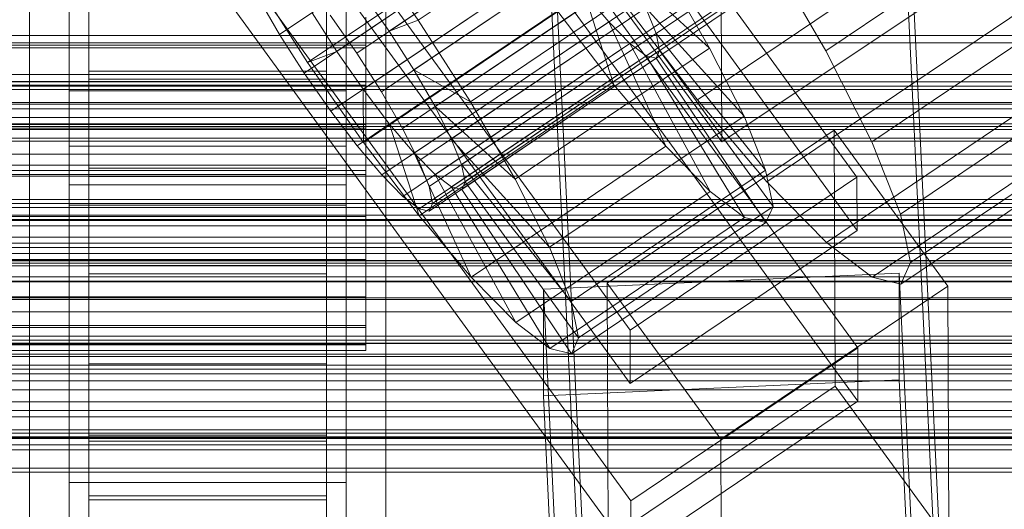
# Model space of a CAD drawing. Header units: millimetres. Extents: x -1970 to 61924, y -58230 to 6847.
# Tile 298 of 656: x 130 to 180, y -33257 to -33232. Entities that reach past the tile are written whole.
import ezdxf

# ---------------------------------------------------------------- set-up
doc = ezdxf.new("R2010")
doc.units = ezdxf.units.MM
for name, color, linetype, lineweight in [('frontal_C01', 7, 'Continuous', 0), ('frontal_C02', 7, 'Continuous', 0), ('frontal_C03', 7, 'Continuous', 0), ('frontal_secador', 7, 'Continuous', 0)]:
    doc.layers.add(name, color=color, linetype=linetype, lineweight=lineweight)

msp = doc.modelspace()

# ---------------------------------------------------------------- linework, layer by layer
at = {"layer": 'frontal_C01'}
for p, q in [((143.635, -33233.079), (357.434, -33088.851)), ((147.533, -33234.02), (361.332, -33089.791)), ((144.881, -33235.033), (358.68, -33090.805)), ((148.779, -33235.974), (362.578, -33091.746)), ((146.218, -33236.953), (360.017, -33092.725)), ((149.85, -33237.829), (363.648, -33093.601)), ((147.554, -33238.707), (361.352, -33094.479)), ((150.672, -33239.46), (364.471, -33095.232)), ((148.798, -33240.177), (362.596, -33095.948)), ((151.191, -33240.754), (364.989, -33096.526)), ((149.865, -33241.261), (363.664, -33097.033)), ((150.683, -33241.887), (364.482, -33097.658)), ((151.369, -33241.624), (365.168, -33097.396)), ((151.196, -33242.01), (364.995, -33097.782)), ((171.232, -33233.902), (355.541, -33109.567)), ((164.752, -33236.379), (349.061, -33112.044)), ((173.554, -33238.503), (357.863, -33114.168)), ((168.263, -33240.526), (352.572, -33116.191)), ((175.016, -33242.156), (359.326, -33117.821)), ((171.275, -33243.586), (355.584, -33119.252)), ((175.521, -33244.611), (359.83, -33120.276)), ((173.584, -33245.351), (357.893, -33121.017)), ((175.032, -33245.701), (359.341, -33121.366)), ((145.277, -33202.437), (172.809, -33240.291)), ((172.821, -33242.988), (145.289, -33205.133)), ((161.341, -33248.028), (133.809, -33210.173)), ((145.315, -33211.065), (172.847, -33248.919)), ((133, -33258.458), (133, -33212.235)), ((147, -33212.235), (147, -33258.458)), ((133.821, -33212.87), (161.353, -33250.724)), ((172.859, -33251.615), (145.327, -33213.761)), ((133, -33214.932), (133, -33261.154)), ((147, -33261.154), (147, -33214.932)), ((161.379, -33256.655), (133.847, -33218.801)), ((133, -33267.086), (133, -33220.863)), ((147, -33220.863), (147, -33267.086)), ((133.859, -33221.497), (161.391, -33259.352)), ((133, -33223.559), (133, -33269.782)), ((147, -33269.782), (147, -33223.559)), ((150.644, -33232.351), (160.474, -33225.72)), ((134, -33233.611), (134, -33226.461)), ((146, -33226.461), (146, -33233.611)), ((159.001, -33226.283), (149.171, -33232.914)), ((134, -33233.753), (134, -33226.762)), ((146, -33226.762), (146, -33233.753)), ((156.35, -33227.297), (146.52, -33233.928)), ((145.047, -33234.491), (154.877, -33227.86)), ((147.823, -33228.299), (150.644, -33232.351)), ((160.247, -33228.238), (150.417, -33234.869)), ((168.21, -33228.665), (171.232, -33233.902)), ((157.686, -33229.217), (147.856, -33235.848)), ((153.275, -33236.477), (163.105, -33229.846)), ((165.365, -33233.763), (163.105, -33229.846)), ((134, -33235.459), (134, -33230.362)), ((134, -33230.362), (134, -33234.923)), ((145.047, -33234.491), (142.416, -33230.366)), ((146, -33234.923), (146, -33230.362)), ((146, -33230.362), (146, -33235.459)), ((161.318, -33230.093), (151.488, -33236.724)), ((165.365, -33233.763), (161.318, -33230.093)), ((134, -33235.633), (134, -33230.73)), ((134, -33235.334), (134, -33230.73)), ((146, -33230.73), (146, -33235.633)), ((146, -33230.73), (146, -33235.334)), ((149.171, -33232.914), (147.835, -33230.995)), ((159.022, -33230.971), (149.192, -33237.602)), ((160.518, -33235.616), (159.022, -33230.971)), ((160.266, -33232.44), (159.022, -33230.971)), ((143.635, -33233.079), (142.565, -33231.223)), ((164.752, -33236.379), (160.982, -33231.428)), ((145.274, -33231.974), (146.52, -33233.928)), ((147.868, -33238.544), (157.698, -33231.913)), ((162.14, -33231.724), (152.311, -33238.355)), ((157.698, -33231.913), (160.518, -33235.616)), ((167.102, -33237.205), (162.14, -33231.724)), ((162.14, -33231.724), (162.659, -33233.018)), ((134, -33233.611), (134, -33232.201)), ((134, -33232.302), (134, -33233.753)), ((146, -33232.201), (146, -33233.611)), ((146, -33233.753), (146, -33232.302)), ((146.196, -33232.1), (147.533, -33234.02)), ((148, -33233.611), (148, -33232.201)), ((148, -33232.302), (148, -33233.753)), ((149.171, -33232.914), (150.644, -33232.351)), ((160.266, -33232.44), (150.436, -33239.072)), ((150.644, -33232.351), (153.275, -33236.477)), ((163.144, -33238.719), (160.266, -33232.44)), ((161.333, -33233.525), (160.266, -33232.44)), ((150.417, -33234.869), (149.171, -33232.914)), ((162.659, -33233.018), (152.829, -33239.649)), ((168.196, -33239.938), (162.659, -33233.018)), ((162.659, -33233.018), (162.837, -33233.888)), ((342.5, -33233.12), (-342.5, -33233.12)), ((144.881, -33235.033), (143.635, -33233.079)), ((161.333, -33233.525), (151.503, -33240.156)), ((165.397, -33241.008), (161.333, -33233.525)), ((162.151, -33234.15), (161.333, -33233.525)), ((-148, -33233.611), (148, -33233.611)), ((-148, -33233.753), (148, -33233.753)), ((134, -33235.459), (134, -33233.611)), ((146, -33233.611), (134, -33233.611)), ((146, -33233.753), (134, -33233.753)), ((134, -33233.753), (134, -33235.633)), ((146.52, -33233.928), (145.047, -33234.491)), ((146, -33233.611), (146, -33235.459)), ((146, -33235.633), (146, -33233.753)), ((146.52, -33233.928), (147.856, -33235.848)), ((147.533, -33234.02), (148.779, -33235.974)), ((148, -33235.459), (148, -33233.611)), ((148, -33233.753), (148, -33235.633)), ((162.837, -33233.888), (153.008, -33240.519)), ((155.535, -33240.394), (165.365, -33233.763)), ((162.837, -33233.888), (162.664, -33234.274)), ((168.573, -33241.774), (162.837, -33233.888)), ((167.102, -33237.205), (165.365, -33233.763)), ((171.232, -33233.902), (173.554, -33238.503)), ((147.868, -33238.544), (145.047, -33234.491)), ((162.151, -33234.15), (152.321, -33240.781)), ((162.664, -33234.274), (152.835, -33240.905)), ((167.125, -33242.328), (162.151, -33234.15)), ((162.664, -33234.274), (162.151, -33234.15)), ((168.208, -33242.589), (162.664, -33234.274)), ((134, -33234.923), (134, -33237.619)), ((146, -33234.923), (134, -33234.923)), ((134, -33234.923), (134, -33239.833)), ((146.218, -33236.953), (144.881, -33235.033)), ((146, -33237.619), (146, -33234.923)), ((146, -33239.833), (146, -33234.923)), ((151.488, -33236.724), (150.417, -33234.869)), ((150.417, -33234.869), (153.275, -33236.477)), ((-148, -33235.459), (148, -33235.459)), ((134, -33237.814), (134, -33235.334)), ((134, -33235.334), (146, -33235.334)), ((134, -33240.258), (134, -33235.334)), ((134, -33237.619), (134, -33235.459)), ((146, -33235.459), (134, -33235.459)), ((146, -33235.334), (146, -33237.814)), ((146, -33235.334), (146, -33240.258)), ((146, -33235.459), (146, -33237.619)), ((148, -33237.619), (148, -33235.459)), ((-148, -33235.633), (148, -33235.633)), ((146, -33235.633), (134, -33235.633)), ((134, -33235.633), (134, -33237.814)), ((146, -33237.814), (146, -33235.633)), ((147.856, -33235.848), (147.868, -33238.544)), ((147.856, -33235.848), (149.192, -33237.602)), ((148, -33235.633), (148, -33237.814)), ((148.779, -33235.974), (149.85, -33237.829)), ((150.688, -33242.248), (160.518, -33235.616)), ((160.518, -33235.616), (163.144, -33238.719)), ((153.275, -33236.477), (155.535, -33240.394)), ((168.263, -33240.526), (164.752, -33236.379)), ((342.5, -33236.593), (-342.5, -33236.593)), ((147.554, -33238.707), (146.218, -33236.953)), ((152.311, -33238.355), (151.488, -33236.724)), ((151.488, -33236.724), (155.535, -33240.394)), ((157.272, -33243.836), (167.102, -33237.205)), ((168.196, -33239.938), (167.102, -33237.205)), ((342.5, -33237.728), (-342.5, -33237.728)), ((148, -33237.619), (-148, -33237.619)), ((-148, -33237.814), (148, -33237.814)), ((134, -33237.619), (146, -33237.619)), ((134, -33239.945), (134, -33237.619)), ((146, -33237.814), (134, -33237.814)), ((134, -33237.814), (134, -33240.146)), ((146, -33237.619), (146, -33239.945)), ((146, -33240.146), (146, -33237.814)), ((148, -33239.945), (148, -33237.619)), ((148, -33237.814), (148, -33240.146)), ((149.192, -33237.602), (150.688, -33242.248)), ((149.192, -33237.602), (150.436, -33239.072)), ((149.85, -33237.829), (150.672, -33239.46)), ((160.19, -33245.642), (171.658, -33237.905)), ((171.658, -33237.905), (171.715, -33250.847)), ((171.658, -33237.905), (177.394, -33245.792)), ((152.829, -33239.649), (152.311, -33238.355)), ((152.311, -33238.355), (157.272, -33243.836)), ((173.554, -33238.503), (175.016, -33242.156)), ((148.798, -33240.177), (147.554, -33238.707)), ((150.688, -33242.248), (147.868, -33238.544)), ((153.314, -33245.35), (163.144, -33238.719)), ((163.144, -33238.719), (165.397, -33241.008)), ((150.436, -33239.072), (153.314, -33245.35)), ((150.436, -33239.072), (151.503, -33240.156)), ((150.672, -33239.46), (151.191, -33240.754)), ((-148, -33239.945), (148, -33239.945)), ((134, -33239.945), (134, -33239.833)), ((134, -33239.833), (134, -33244.757)), ((134, -33239.833), (146, -33239.833)), ((134, -33242.278), (134, -33239.945)), ((146, -33239.945), (134, -33239.945)), ((146, -33244.757), (146, -33239.833)), ((146, -33239.833), (146, -33239.945)), ((146, -33239.945), (146, -33242.278)), ((148, -33242.278), (148, -33239.945)), ((153.008, -33240.519), (152.829, -33239.649)), ((152.829, -33239.649), (158.366, -33246.569)), ((158.366, -33246.569), (168.196, -33239.938)), ((168.573, -33241.774), (168.196, -33239.938)), ((-148, -33240.146), (148, -33240.146)), ((134, -33240.146), (134, -33240.258)), ((146, -33240.146), (134, -33240.146)), ((134, -33240.146), (134, -33242.472)), ((134, -33240.258), (146, -33240.258)), ((134, -33245.168), (134, -33240.258)), ((146, -33240.258), (146, -33240.146)), ((146, -33242.472), (146, -33240.146)), ((146, -33240.258), (146, -33245.168)), ((148, -33240.146), (148, -33242.472)), ((149.865, -33241.261), (148.798, -33240.177)), ((151.503, -33240.156), (155.567, -33247.639)), ((151.503, -33240.156), (152.321, -33240.781)), ((152.835, -33240.905), (153.008, -33240.519)), ((153.008, -33240.519), (158.743, -33248.405)), ((155.535, -33240.394), (157.272, -33243.836)), ((172.809, -33240.291), (161.341, -33248.028)), ((171.275, -33243.586), (168.263, -33240.526)), ((172.821, -33242.988), (172.809, -33240.291)), ((151.191, -33240.754), (151.369, -33241.624)), ((152.321, -33240.781), (157.295, -33248.959)), ((152.321, -33240.781), (152.835, -33240.905)), ((152.835, -33240.905), (158.378, -33249.221)), ((155.567, -33247.639), (165.397, -33241.008)), ((165.397, -33241.008), (167.125, -33242.328)), ((150.683, -33241.887), (149.865, -33241.261)), ((151.196, -33242.01), (150.683, -33241.887)), ((151.369, -33241.624), (151.196, -33242.01)), ((158.743, -33248.405), (168.573, -33241.774)), ((168.208, -33242.589), (168.573, -33241.774)), ((-148, -33242.278), (148, -33242.278)), ((-148, -33242.472), (148, -33242.472)), ((134, -33244.458), (134, -33242.278)), ((134, -33242.278), (134, -33244.757)), ((146, -33242.278), (134, -33242.278)), ((134, -33242.472), (134, -33245.168)), ((146, -33242.472), (134, -33242.472)), ((134, -33242.472), (134, -33244.633)), ((146, -33244.757), (146, -33242.278)), ((146, -33242.278), (146, -33244.458)), ((146, -33245.168), (146, -33242.472)), ((146, -33244.633), (146, -33242.472)), ((148, -33244.458), (148, -33242.278)), ((148, -33242.472), (148, -33244.633)), ((153.314, -33245.35), (150.688, -33242.248)), ((157.295, -33248.959), (167.125, -33242.328)), ((167.125, -33242.328), (168.208, -33242.589)), ((175.016, -33242.156), (175.521, -33244.611)), ((158.378, -33249.221), (168.208, -33242.589)), ((161.353, -33250.724), (172.821, -33242.988)), ((157.272, -33243.836), (158.366, -33246.569)), ((173.584, -33245.351), (171.275, -33243.586)), ((-148, -33244.458), (148, -33244.458)), ((134, -33246.338), (134, -33244.458)), ((134, -33244.458), (134, -33249.361)), ((146, -33244.458), (134, -33244.458)), ((146, -33249.361), (146, -33244.458)), ((146, -33244.458), (146, -33246.338)), ((148, -33246.338), (148, -33244.458)), ((300, -33244.638), (-300, -33244.638)), ((-148, -33244.633), (148, -33244.633)), ((134, -33244.633), (134, -33249.729)), ((146, -33244.633), (134, -33244.633)), ((134, -33244.633), (134, -33246.48)), ((134, -33244.757), (134, -33249.361)), ((134, -33244.757), (146, -33244.757)), ((146, -33249.729), (146, -33244.633)), ((146, -33246.48), (146, -33244.633)), ((146, -33249.361), (146, -33244.757)), ((148, -33244.633), (148, -33246.48)), ((175.521, -33244.611), (175.032, -33245.701)), ((134, -33245.168), (146, -33245.168)), ((134, -33249.729), (134, -33245.168)), ((146, -33245.168), (146, -33249.729)), ((155.567, -33247.639), (153.314, -33245.35)), ((156.962, -33245.947), (174.943, -33245.148)), ((175.032, -33245.701), (173.584, -33245.351)), ((174.943, -33245.148), (174.943, -33250.541)), ((174.943, -33245.148), (177.811, -33304.936)), ((156.962, -33251.341), (156.962, -33245.947)), ((159.83, -33305.736), (156.962, -33245.947)), ((160.247, -33258.583), (160.19, -33245.642)), ((165.926, -33253.528), (160.19, -33245.642)), ((177.394, -33245.792), (165.926, -33253.528)), ((177.451, -33258.733), (177.394, -33245.792)), ((-148, -33246.338), (148, -33246.338)), ((-148, -33246.48), (148, -33246.48)), ((134, -33247.789), (134, -33246.338)), ((134, -33246.338), (134, -33253.329)), ((146, -33246.338), (134, -33246.338)), ((134, -33246.48), (134, -33253.63)), ((146, -33246.48), (134, -33246.48)), ((134, -33246.48), (134, -33247.89)), ((146, -33253.329), (146, -33246.338)), ((146, -33246.338), (146, -33247.789)), ((146, -33253.63), (146, -33246.48)), ((146, -33247.89), (146, -33246.48)), ((148, -33247.789), (148, -33246.338)), ((148, -33246.48), (148, -33247.89)), ((158.366, -33246.569), (158.743, -33248.405)), ((-148, -33247.789), (148, -33247.789)), ((-148, -33247.89), (148, -33247.89)), ((134, -33248.712), (134, -33247.789)), ((134, -33247.789), (134, -33256.393)), ((146, -33247.789), (134, -33247.789)), ((134, -33247.89), (134, -33256.605)), ((146, -33247.89), (134, -33247.89)), ((134, -33247.89), (134, -33248.764)), ((146, -33256.393), (146, -33247.789)), ((146, -33247.789), (146, -33248.712)), ((146, -33256.605), (146, -33247.89)), ((146, -33248.764), (146, -33247.89)), ((148, -33248.712), (148, -33247.789)), ((148, -33247.89), (148, -33248.764)), ((157.295, -33248.959), (155.567, -33247.639)), ((158.743, -33248.405), (158.378, -33249.221)), ((161.341, -33248.028), (161.353, -33250.724)), ((300, -33248.531), (-300, -33248.531)), ((-148, -33248.712), (148, -33248.712)), ((-148, -33248.764), (148, -33248.764)), ((134, -33249.045), (134, -33248.712)), ((134, -33248.712), (134, -33258.342)), ((146, -33248.712), (134, -33248.712)), ((134, -33248.764), (134, -33258.452)), ((146, -33248.764), (134, -33248.764)), ((134, -33248.764), (134, -33249.045)), ((146, -33258.342), (146, -33248.712)), ((146, -33248.712), (146, -33249.045)), ((146, -33258.452), (146, -33248.764)), ((146, -33249.045), (146, -33248.764)), ((148, -33249.045), (148, -33248.712)), ((148, -33248.764), (148, -33249.045)), ((158.378, -33249.221), (157.295, -33248.959)), ((172.847, -33248.919), (161.379, -33256.655)), ((172.859, -33251.615), (172.847, -33248.919)), ((-148, -33249.045), (148, -33249.045)), ((134, -33249.045), (134, -33259.044)), ((146, -33249.045), (134, -33249.045)), ((134, -33249.361), (134, -33253.329)), ((134, -33249.361), (146, -33249.361)), ((146, -33259.044), (146, -33249.045)), ((146, -33253.329), (146, -33249.361)), ((134, -33249.729), (146, -33249.729)), ((134, -33253.63), (134, -33249.729)), ((146, -33249.729), (146, -33253.63)), ((174.943, -33250.541), (156.962, -33251.341)), ((171.715, -33250.847), (160.247, -33258.583)), ((177.451, -33258.733), (171.715, -33250.847)), ((177.811, -33310.33), (174.943, -33250.541)), ((159.83, -33311.129), (156.962, -33251.341)), ((161.391, -33259.352), (172.859, -33251.615)), ((134, -33253.329), (134, -33256.393)), ((134, -33253.329), (146, -33253.329)), ((146, -33256.393), (146, -33253.329)), ((134, -33253.63), (146, -33253.63)), ((134, -33256.605), (134, -33253.63)), ((146, -33253.63), (146, -33256.605)), ((165.926, -33253.528), (165.983, -33266.47)), ((133, -33268.665), (133, -33255.723)), ((133, -33255.723), (147, -33255.723)), ((133, -33265.353), (133, -33255.723)), ((147, -33255.723), (147, -33268.665)), ((147, -33255.723), (147, -33265.353)), ((134, -33256.393), (134, -33258.342)), ((134, -33256.393), (146, -33256.393)), ((146, -33258.342), (146, -33256.393)), ((134, -33256.605), (146, -33256.605)), ((134, -33258.452), (134, -33256.605)), ((146, -33256.605), (146, -33258.452)), ((161.379, -33256.655), (161.391, -33259.352))]:
    msp.add_line(p, q, dxfattribs=at)
at = {"layer": 'frontal_C02'}
for p, q in [((133, -33238.718), (133, -33192.9)), ((147, -33192.9), (147, -33238.718)), ((133, -33195.88), (133, -33241.698)), ((147, -33241.698), (147, -33195.88)), ((174.943, -33216.325), (177.811, -33275.591)), ((159.83, -33276.384), (156.962, -33217.118)), ((177.811, -33281.553), (174.943, -33222.288)), ((159.83, -33282.346), (156.962, -33223.08)), ((165.926, -33224.201), (165.983, -33238.508)), ((133, -33240.684), (133, -33226.377)), ((133, -33235.923), (133, -33226.377)), ((147, -33226.377), (147, -33240.684)), ((147, -33226.377), (147, -33235.923)), ((131, -33236.511), (131, -33230.55)), ((131, -33275.986), (131, -33230.55)), ((149, -33230.55), (149, -33236.511)), ((149, -33230.55), (149, -33275.986)), ((160.247, -33230.691), (165.983, -33238.508)), ((165.983, -33238.508), (177.451, -33230.839)), ((147, -33235.923), (133, -33235.923)), ((133, -33235.923), (133, -33250.229)), ((147, -33250.229), (147, -33235.923)), ((149, -33236.511), (131, -33236.511)), ((131, -33281.947), (131, -33236.511)), ((149, -33281.947), (149, -33236.511)), ((147, -33238.718), (133, -33238.718)), ((133, -33238.718), (133, -33241.698)), ((147, -33241.698), (147, -33238.718)), ((147, -33240.684), (133, -33240.684)), ((133, -33240.684), (133, -33250.229)), ((147, -33250.229), (147, -33240.684)), ((-311.15, -33241.621), (311.15, -33241.621)), ((133, -33241.698), (147, -33241.698)), ((-311.15, -33242.218), (311.15, -33242.218)), ((-311.15, -33242.755), (311.15, -33242.755)), ((-307, -33243.62), (307, -33243.62)), ((-311.15, -33244.503), (311.15, -33244.503)), ((307, -33244.514), (-307, -33244.514)), ((-311.15, -33245.54), (311.15, -33245.54)), ((-311.15, -33248.321), (311.15, -33248.321)), ((-311.15, -33249.788), (311.15, -33249.788)), ((133, -33250.229), (147, -33250.229)), ((-311.15, -33253.412), (311.15, -33253.412)), ((-311.15, -33255.209), (311.15, -33255.209))]:
    msp.add_line(p, q, dxfattribs=at)
at = {"layer": 'frontal_C03'}
for p, q in [((-1268, -33235.463), (1268, -33235.463)), ((-1250, -33235.09), (1250, -33235.09)), ((-1268, -33235.687), (1268, -33235.687)), ((-1268, -33235.852), (1268, -33235.852)), ((-1268, -33236.509), (1268, -33236.509)), ((-1268, -33236.827), (1268, -33236.827)), ((1250, -33237.271), (-1250, -33237.271)), ((-1268, -33237.873), (1268, -33237.873)), ((1250, -33237.584), (-1250, -33237.584)), ((-1268, -33238.322), (1268, -33238.322)), ((1250, -33238.465), (-1250, -33238.465)), ((1250, -33239.119), (-1250, -33239.119)), ((-1268, -33239.685), (1268, -33239.685)), ((-1268, -33240.235), (1268, -33240.235)), ((1250, -33241.426), (-1250, -33241.426)), ((-1268, -33241.823), (1268, -33241.823)), ((1268, -33242.436), (-1268, -33242.436)), ((-1250, -33242.484), (1250, -33242.484)), ((-1250, -33243.328), (1250, -33243.328)), ((-1268, -33244.14), (1268, -33244.14)), ((-1268, -33244.775), (1268, -33244.775)), ((1250, -33245.336), (-1250, -33245.336)), ((-1250, -33245.586), (1250, -33245.586)), ((-1268, -33246.478), (1268, -33246.478)), ((1250, -33246.393), (-1250, -33246.393)), ((-1268, -33247.092), (1268, -33247.092)), ((-1268, -33248.679), (1268, -33248.679)), ((1250, -33248.7), (-1250, -33248.7)), ((-1268, -33249.23), (1268, -33249.23)), ((1250, -33249.354), (-1250, -33249.354)), ((1250, -33250.235), (-1250, -33250.235)), ((-1268, -33250.593), (1268, -33250.593)), ((-1268, -33251.042), (1268, -33251.042)), ((-1250, -33251.644), (1250, -33251.644)), ((-1268, -33252.088), (1268, -33252.088)), ((-1268, -33252.405), (1268, -33252.405)), ((1530, -33253.434), (-1530, -33253.434)), ((-1268, -33253.063), (1268, -33253.063)), ((-1268, -33253.227), (1268, -33253.227)), ((-1268, -33253.452), (1268, -33253.452)), ((-1250, -33253.825), (1250, -33253.825))]:
    msp.add_line(p, q, dxfattribs=at)
at = {"layer": 'frontal_secador'}
for p, q in [((-1360, -33233.5), (1360, -33233.5)), ((-1250, -33233.5), (1250, -33233.5)), ((1360, -33243.853), (-1360, -33243.853)), ((-1400, -33250), (1400, -33250)), ((-1250, -33250), (1250, -33250)), ((1360, -33253.5), (-1360, -33253.5)), ((1250, -33254.076), (-1250, -33254.076)), ((-1250, -33255), (1250, -33255))]:
    msp.add_line(p, q, dxfattribs=at)

doc.saveas('drawing.dxf')
